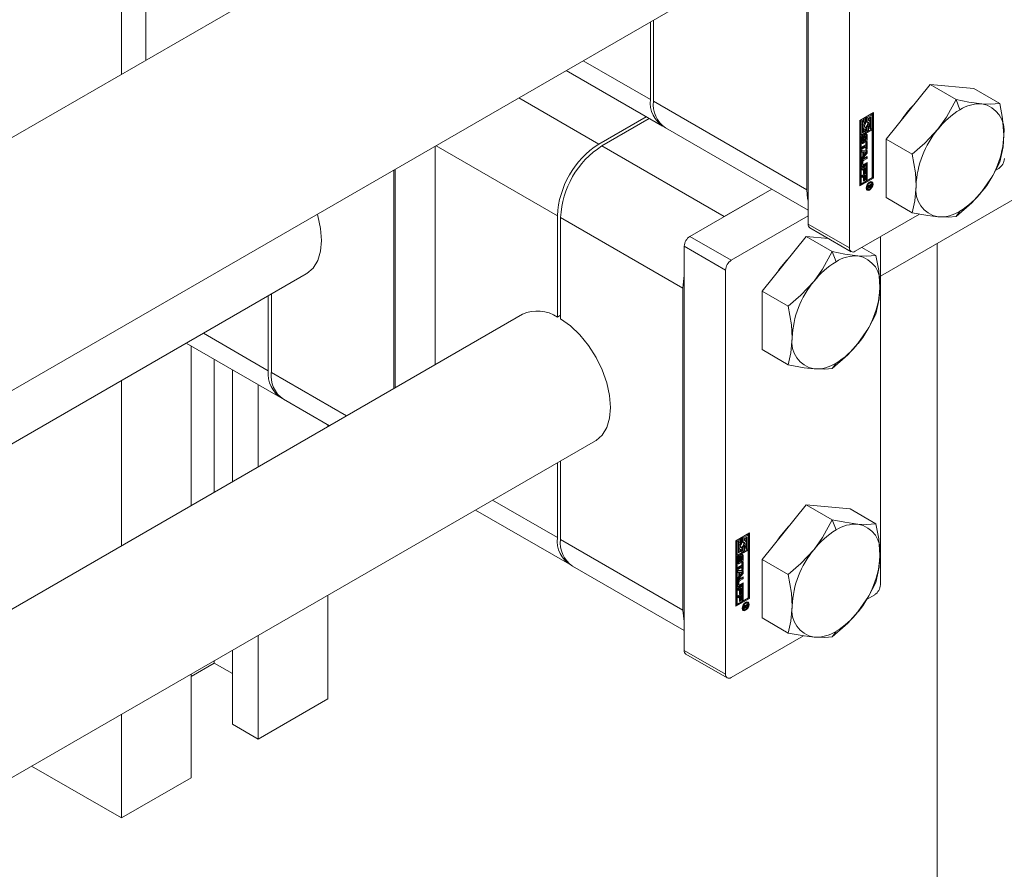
# Model space of a CAD drawing. Header units: millimetres. Extents: x 525 to 29324, y 175 to 20618.
# Tile 288 of 588: x 14912 to 15047, y 14343 to 14459. Entities that reach past the tile are written whole.
import ezdxf

# ---------------------------------------------------------------- set-up
doc = ezdxf.new("R2010")
doc.units = ezdxf.units.MM
doc.linetypes.add('SLD-Centrada-doble', pattern=[12.7, 6.35, -1.27, 1.27, -1.27, 1.27, -1.27])
doc.linetypes.add('SLD-Continua', pattern=[0])

msp = doc.modelspace()

# ---------------------------------------------------------------- linework, layer by layer
at = {"color": 7, "linetype": 'SLD-Continua', "lineweight": 18, "ltscale": 35}
for p, q in [((15029.96, 14424.11), (16051.6, 15013.89)), ((15020.06, 14497.23), (15020.06, 14431.25)), ((15025.72, 14493.96), (15025.72, 14427.99)), ((15019.88, 14492.31), (15019.88, 14435.97)), ((14991.17, 14489.38), (14382.8, 14138.17)), ((14926.02, 14472.64), (14926.02, 14451.76)), ((14929.37, 14464.95), (14929.37, 14453.7)), ((14384.82, 14104.7), (15006.17, 14463.39)), ((14998.46, 14448.34), (14998.46, 14458.94)), ((14998.88, 14459.19), (14998.88, 14448.09)), ((14986.93, 14452.29), (15000.12, 14444.67)), ((15036.75, 14450.37), (15030.74, 14442.89)), ((15036.75, 14450.37), (15040.31, 14448.31)), ((15042.76, 14449.83), (15036.75, 14450.37)), ((15042.76, 14449.83), (15046.32, 14447.78)), ((14991.39, 14442.21), (14997.88, 14445.96)), ((14998.31, 14445.72), (14991.81, 14441.97)), ((15027.13, 14445.46), (15028.99, 14446.53)), ((15027.13, 14436.48), (15027.13, 14445.46)), ((15027.34, 14445.54), (15027.17, 14445.44)), ((15027.17, 14445.44), (15027.17, 14443.56)), ((15027.17, 14445.44), (15027.31, 14445.36)), ((15027.48, 14445.46), (15027.31, 14445.36)), ((15027.31, 14445.36), (15027.31, 14443.48)), ((15027.34, 14445.54), (15027.48, 14445.46)), ((15027.48, 14443.78), (15027.48, 14445.46)), ((15027.83, 14445.83), (15027.66, 14445.72)), ((15027.66, 14445.72), (15027.66, 14445.25)), ((15027.66, 14445.72), (15027.8, 14445.64)), ((15027.66, 14445.25), (15027.8, 14445.16)), ((15027.97, 14445.74), (15027.8, 14445.64)), ((15027.8, 14445.64), (15027.8, 14445.16)), ((15027.83, 14445.83), (15027.97, 14445.74)), ((15027.97, 14445.14), (15027.97, 14445.74)), ((15028.67, 14446.31), (15028.01, 14445.93)), ((15028.01, 14445.93), (15028.01, 14445.32)), ((15028.01, 14445.93), (15028.15, 14445.85)), ((15028.01, 14445.32), (15028.15, 14445.24)), ((15028.81, 14446.23), (15028.15, 14445.85)), ((15028.15, 14445.85), (15028.15, 14445.24)), ((15028.32, 14445.74), (15028.64, 14445.93)), ((15028.32, 14445.47), (15028.32, 14445.74)), ((15028.4, 14445.44), (15028.32, 14445.48)), ((15028.5, 14445.84), (15028.5, 14445.33)), ((15028.64, 14445.93), (15028.64, 14444.25)), ((15028.67, 14446.31), (15028.81, 14446.23)), ((15028.81, 14444.35), (15028.81, 14446.23)), ((15028.85, 14437.63), (15028.85, 14446.45)), ((15028.99, 14446.53), (15028.99, 14437.55)), ((15000.54, 14444.43), (15020.06, 14433.16)), ((15028.67, 14444.23), (15027.17, 14443.36)), ((15028.81, 14444.15), (15027.31, 14443.28)), ((15027.31, 14443.48), (15027.97, 14443.87)), ((15027.66, 14444.05), (15027.48, 14443.95)), ((15027.8, 14443.97), (15027.48, 14443.78)), ((15027.58, 14444.35), (15027.72, 14444.27)), ((15027.66, 14444.31), (15027.66, 14444.05)), ((15027.66, 14444.05), (15027.8, 14443.97)), ((15027.83, 14444.55), (15027.79, 14444.55)), ((15027.8, 14444.24), (15027.8, 14443.97)), ((15027.83, 14444.55), (15027.97, 14444.47)), ((15027.97, 14443.87), (15027.97, 14444.47)), ((15028.01, 14444.66), (15028.01, 14444.05)), ((15028.01, 14444.66), (15028.15, 14444.57)), ((15028.01, 14444.05), (15028.15, 14443.97)), ((15028.15, 14444.57), (15028.15, 14443.97)), ((15028.15, 14443.97), (15028.32, 14444.07)), ((15028.32, 14444.07), (15028.32, 14444.55)), ((15028.5, 14444.88), (15028.5, 14444.33)), ((15028.5, 14444.33), (15028.64, 14444.25)), ((15028.64, 14444.25), (15028.81, 14444.35)), ((15028.67, 14444.23), (15028.81, 14444.15)), ((15028.81, 14437.65), (15028.81, 14444.15)), ((15027.17, 14443.56), (15027.31, 14443.48)), ((15027.17, 14443.36), (15027.17, 14436.86)), ((15027.31, 14443.28), (15027.17, 14443.36)), ((15027.31, 14443.28), (15027.31, 14436.78)), ((15027.38, 14442.46), (15027.38, 14442.97)), ((15027.43, 14443.12), (15027.43, 14442.69)), ((15027.44, 14442.64), (15027.58, 14442.56)), ((15027.45, 14442.62), (15027.6, 14442.54)), ((15027.47, 14443.22), (15027.6, 14443.15)), ((15027.48, 14443.24), (15027.62, 14443.16)), ((15027.48, 14443.24), (15027.62, 14443.16)), ((15027.57, 14443.04), (15027.57, 14442.61)), ((15027.62, 14443.37), (15027.62, 14443.16)), ((15027.62, 14443.16), (15027.62, 14443.16)), ((15027.67, 14442.66), (15027.68, 14443.14)), ((15027.71, 14443.28), (15027.7, 14442.8)), ((15027.75, 14443.37), (15027.88, 14443.3)), ((15027.77, 14443.4), (15027.9, 14443.32)), ((15027.92, 14443.32), (15027.78, 14443.41)), ((15027.85, 14443.2), (15027.84, 14442.72)), ((15027.9, 14442.49), (15027.9, 14442.71)), ((15027.95, 14442.83), (15027.95, 14443.26)), ((15027.96, 14442.47), (15028.14, 14442.58)), ((15028, 14443.49), (15028, 14442.98)), ((15028, 14442.49), (15028, 14441.63)), ((15028.14, 14443.4), (15028.14, 14442.9)), ((15028.14, 14442.58), (15028.14, 14441.55)), ((15030.74, 14442.89), (15034.3, 14440.84)), ((15030.74, 14442.89), (15030.74, 14434.88)), ((14968.97, 14441.92), (14968.97, 14411.99)), ((15027.41, 14441.78), (15027.96, 14442.1)), ((15027.82, 14441.9), (15027.41, 14441.67)), ((15027.96, 14441.82), (15027.41, 14441.5)), ((15027.41, 14441.5), (15027.41, 14441.78)), ((15027.41, 14441.39), (15028.14, 14441.36)), ((15027.41, 14441.1), (15027.41, 14441.39)), ((15027.41, 14441.16), (15027.53, 14441.09)), ((15027.55, 14441.17), (15027.55, 14440.8)), ((15027.84, 14441.15), (15027.55, 14441.17)), ((15027.55, 14441.17), (15027.69, 14441.09)), ((15027.82, 14441.9), (15027.96, 14441.82)), ((15027.84, 14441.15), (15027.98, 14441.07)), ((15027.96, 14442.1), (15027.96, 14442.47)), ((15027.96, 14441.45), (15027.96, 14441.82)), ((15028, 14441.63), (15027.96, 14441.61)), ((15028.14, 14441.55), (15027.96, 14441.45)), ((15028, 14441.63), (15028.14, 14441.55)), ((15028, 14441.37), (15028, 14441.05)), ((15028.14, 14441.36), (15028.14, 14440.96)), ((15027.38, 14439.25), (15027.38, 14439.83)), ((15027.53, 14441.09), (15027.41, 14441.1)), ((15028, 14441.05), (15027.41, 14440.34)), ((15028.14, 14440.96), (15027.41, 14440.09)), ((15027.41, 14440.39), (15027.53, 14440.53)), ((15027.41, 14440.09), (15027.41, 14440.39)), ((15027.42, 14439.92), (15027.42, 14439.53)), ((15028, 14440.33), (15027.49, 14440.04)), ((15027.53, 14440.53), (15027.53, 14441.09)), ((15027.55, 14440.8), (15027.69, 14440.72)), ((15027.56, 14439.84), (15027.56, 14439.45)), ((15027.61, 14440.22), (15028.14, 14440.53)), ((15028.14, 14440.25), (15027.63, 14439.96)), ((15027.98, 14441.07), (15027.69, 14441.09)), ((15027.69, 14441.09), (15027.69, 14440.72)), ((15027.69, 14440.72), (15027.98, 14441.07)), ((15028, 14441.05), (15028.14, 14440.96)), ((15028, 14440.45), (15028, 14440.33)), ((15028, 14440.33), (15028.14, 14440.25)), ((15028.14, 14440.53), (15028.14, 14440.25)), ((14963.32, 14438.65), (14963.32, 14408.73)), ((14963.49, 14438.76), (14963.49, 14408.83)), ((15027.41, 14438.9), (15028.14, 14439.32)), ((15027.41, 14438.63), (15027.41, 14438.9)), ((15027.51, 14438.85), (15027.41, 14438.79)), ((15027.65, 14438.77), (15027.41, 14438.63)), ((15027.44, 14439.48), (15027.58, 14439.4)), ((15028, 14439.5), (15027.47, 14439.2)), ((15027.51, 14438.85), (15027.65, 14438.77)), ((15028.14, 14439.42), (15027.61, 14439.12)), ((15027.63, 14439.41), (15028.14, 14439.7)), ((15027.65, 14438.15), (15027.65, 14438.77)), ((15027.82, 14439.03), (15027.69, 14438.96)), ((15027.69, 14438.96), (15027.69, 14438.34)), ((15027.69, 14438.96), (15027.83, 14438.88)), ((15027.82, 14439.03), (15027.96, 14438.95)), ((15027.96, 14438.95), (15027.83, 14438.88)), ((15027.83, 14438.88), (15027.83, 14438.26)), ((15027.96, 14438.3), (15027.96, 14438.95)), ((15028, 14438.48), (15027.96, 14438.46)), ((15028, 14439.61), (15028, 14439.5)), ((15028, 14439.5), (15028.14, 14439.42)), ((15028, 14439.24), (15028, 14438.48)), ((15028, 14438.48), (15028.14, 14438.4)), ((15028.14, 14439.7), (15028.14, 14439.42)), ((15028.14, 14439.32), (15028.14, 14438.4)), ((15045.74, 14438.65), (15046.15, 14438.89)), ((15027.13, 14436.64), (15028.85, 14437.63)), ((15028.99, 14437.55), (15027.13, 14436.48)), ((15027.31, 14436.78), (15028.81, 14437.65)), ((15027.41, 14437.9), (15028.14, 14438.32)), ((15027.41, 14437.62), (15027.41, 14437.9)), ((15027.51, 14437.85), (15027.41, 14437.79)), ((15027.65, 14437.77), (15027.41, 14437.62)), ((15027.51, 14437.85), (15027.65, 14437.77)), ((15027.69, 14438.34), (15027.65, 14438.32)), ((15027.83, 14438.26), (15027.65, 14438.15)), ((15027.65, 14437.15), (15027.65, 14437.77)), ((15027.69, 14437.33), (15027.65, 14437.31)), ((15027.83, 14437.25), (15027.65, 14437.15)), ((15027.69, 14438.34), (15027.83, 14438.26)), ((15027.82, 14438.02), (15027.69, 14437.95)), ((15027.69, 14437.95), (15027.69, 14437.33)), ((15027.69, 14437.95), (15027.83, 14437.87)), ((15027.69, 14437.33), (15027.83, 14437.25)), ((15027.82, 14438.02), (15027.96, 14437.94)), ((15027.96, 14437.94), (15027.83, 14437.87)), ((15027.83, 14437.87), (15027.83, 14437.25)), ((15028.14, 14438.4), (15027.96, 14438.3)), ((15027.96, 14437.29), (15027.96, 14437.94)), ((15028, 14437.48), (15027.96, 14437.46)), ((15028.14, 14437.4), (15027.96, 14437.29)), ((15028, 14438.24), (15028, 14437.48)), ((15028, 14437.48), (15028.14, 14437.4)), ((15028.14, 14438.32), (15028.14, 14437.4)), ((15028.99, 14437.55), (15028.85, 14437.63)), ((15015.07, 14436.04), (15003.87, 14429.58)), ((15015.07, 14436.04), (15008.57, 14432.29)), ((15027.17, 14436.86), (15027.31, 14436.78)), ((15028, 14436.18), (15028.07, 14436.1)), ((15028.07, 14436.1), (15028.22, 14436.02)), ((15028.21, 14436.49), (15028.72, 14436.78)), ((15028.45, 14436.51), (15028.21, 14436.37)), ((15028.21, 14436.22), (15028.45, 14436.51)), ((15028.21, 14436.37), (15028.21, 14436.49)), ((15028.41, 14436.35), (15028.21, 14436.09)), ((15028.21, 14436.09), (15028.21, 14436.22)), ((15028.34, 14436.38), (15028.41, 14436.35)), ((15028.35, 14436.57), (15028.45, 14436.51)), ((15028.37, 14436.58), (15028.47, 14436.52)), ((15028.4, 14436.46), (15028.5, 14436.4)), ((15028.4, 14436.46), (15028.49, 14436.4)), ((15028.41, 14436.38), (15028.56, 14436.29)), ((15028.45, 14436.51), (15028.47, 14436.5)), ((15028.64, 14436.62), (15028.47, 14436.52)), ((15028.47, 14436.52), (15028.47, 14436.5)), ((15028.59, 14436.99), (15028.49, 14437.01)), ((15028.54, 14436.68), (15028.64, 14436.62)), ((15028.58, 14436.7), (15028.58, 14436.67)), ((15028.73, 14436.91), (15028.59, 14436.99)), ((15028.63, 14436.55), (15028.64, 14436.56)), ((15028.64, 14436.58), (15028.64, 14436.62)), ((15028.64, 14436.56), (15028.64, 14436.58)), ((15028.72, 14436.78), (15028.72, 14436.59)), ((15030.74, 14434.88), (15034.3, 14432.82)), ((14985.73, 14418.53), (14985.73, 14432.41)), ((14986.15, 14432.17), (14986.15, 14418.28)), ((15009.52, 14426.31), (15020.06, 14432.39)), ((15026.5, 14427.54), (15035.32, 14432.63)), ((15020.29, 14430.75), (15025.95, 14427.48)), ((15019.78, 14429.55), (15013.77, 14422.07)), ((15019.78, 14429.55), (15023.34, 14427.49)), ((15022.84, 14429.27), (15019.78, 14429.55)), ((15029.96, 14429.54), (15029.96, 14381.85)), ((15003.09, 14428.23), (15003.09, 14372.87)), ((15027.42, 14428.07), (15029.35, 14426.95)), ((15037.74, 14297.61), (15037.74, 14428.6)), ((15037.74, 14297.61), (15037.74, 14428.6)), ((15037.74, 14297.61), (15037.74, 14428.6)), ((15037.74, 14297.61), (15037.74, 14428.6)), ((15037.74, 14297.61), (15037.74, 14428.6)), ((15008.75, 14424.96), (15008.75, 14369.6)), ((14431.8, 14124.51), (14951.34, 14424.44)), ((15002.91, 14422.49), (15002.91, 14378.4)), ((14946.13, 14411.18), (14946.13, 14421.43)), ((14946.56, 14421.68), (14946.56, 14410.93)), ((15013.77, 14422.07), (15017.33, 14420.01)), ((15013.77, 14422.07), (15013.77, 14414.06)), ((14980.94, 14418.9), (14461.4, 14118.98)), ((14985.73, 14418.53), (14986.15, 14418.77)), ((14934.91, 14414.95), (14947.79, 14407.52)), ((14935.56, 14414.58), (14935.56, 14392.71)), ((15013.77, 14414.06), (15017.33, 14412)), ((14938.74, 14412.74), (14938.74, 14394.54)), ((14941.22, 14411.31), (14941.22, 14395.97)), ((14926.02, 14409.82), (14926.02, 14387.2)), ((14944.75, 14409.27), (14944.75, 14398.01)), ((14948.21, 14407.27), (14954.5, 14403.64)), ((14954.3, 14403.76), (14954.3, 14403.52)), ((14471.4, 14101.66), (14990.94, 14401.58)), ((14985.73, 14388.32), (14985.73, 14398.57)), ((14986.15, 14398.82), (14986.15, 14388.07)), ((15019.78, 14392.8), (15013.77, 14385.33)), ((15019.78, 14392.8), (15023.34, 14390.75)), ((15025.79, 14392.27), (15019.78, 14392.8)), ((14974.5, 14392.09), (14987.39, 14384.66)), ((15025.79, 14392.27), (15029.35, 14390.21)), ((15010.16, 14387.89), (15012.02, 14388.96)), ((15011.7, 14388.74), (15011.04, 14388.36)), ((15011.84, 14388.66), (15011.18, 14388.28)), ((15011.7, 14388.74), (15011.84, 14388.66)), ((15011.84, 14386.78), (15011.84, 14388.66)), ((15011.88, 14380.06), (15011.88, 14388.88)), ((15012.02, 14388.96), (15012.02, 14379.98)), ((15010.16, 14378.91), (15010.16, 14387.89)), ((15010.37, 14387.97), (15010.19, 14387.87)), ((15010.19, 14387.87), (15010.19, 14385.99)), ((15010.19, 14387.87), (15010.34, 14387.79)), ((15010.51, 14387.89), (15010.34, 14387.79)), ((15010.34, 14387.79), (15010.34, 14385.91)), ((15010.37, 14387.97), (15010.51, 14387.89)), ((15010.51, 14386.22), (15010.51, 14387.89)), ((15010.86, 14388.26), (15010.69, 14388.16)), ((15010.69, 14388.16), (15010.69, 14387.68)), ((15010.69, 14388.16), (15010.83, 14388.08)), ((15010.69, 14387.68), (15010.83, 14387.6)), ((15011, 14388.18), (15010.83, 14388.08)), ((15010.83, 14388.08), (15010.83, 14387.6)), ((15010.86, 14388.26), (15011, 14388.18)), ((15011, 14387.57), (15011, 14388.18)), ((15011.04, 14388.36), (15011.04, 14387.75)), ((15011.04, 14388.36), (15011.18, 14388.28)), ((15011.04, 14387.75), (15011.18, 14387.67)), ((15011.18, 14388.28), (15011.18, 14387.67)), ((15011.35, 14388.18), (15011.67, 14388.36)), ((15011.35, 14387.9), (15011.35, 14388.18)), ((15011.43, 14387.87), (15011.35, 14387.92)), ((15011.53, 14388.28), (15011.53, 14387.76)), ((15011.53, 14387.32), (15011.53, 14386.76)), ((15011.67, 14388.36), (15011.67, 14386.68)), ((15011.7, 14386.66), (15010.19, 14385.79)), ((15010.19, 14385.99), (15010.34, 14385.91)), ((15011.84, 14386.58), (15010.34, 14385.71)), ((15010.34, 14385.91), (15011, 14386.3)), ((15010.69, 14386.48), (15010.51, 14386.38)), ((15010.83, 14386.4), (15010.51, 14386.22)), ((15010.61, 14386.78), (15010.75, 14386.7)), ((15010.69, 14386.74), (15010.69, 14386.48)), ((15010.69, 14386.48), (15010.83, 14386.4)), ((15010.86, 14386.99), (15010.82, 14386.98)), ((15010.83, 14386.68), (15010.83, 14386.4)), ((15010.86, 14386.99), (15011, 14386.9)), ((15011, 14386.3), (15011, 14386.9)), ((15011.03, 14385.92), (15011.03, 14385.41)), ((15011.04, 14387.09), (15011.04, 14386.48)), ((15011.04, 14387.09), (15011.18, 14387.01)), ((15011.04, 14386.48), (15011.18, 14386.4)), ((15011.18, 14387.01), (15011.18, 14386.4)), ((15011.18, 14386.4), (15011.35, 14386.5)), ((15011.35, 14386.5), (15011.35, 14386.98)), ((15011.53, 14386.76), (15011.67, 14386.68)), ((15011.67, 14386.68), (15011.84, 14386.78)), ((15011.7, 14386.66), (15011.84, 14386.58)), ((15011.84, 14380.08), (15011.84, 14386.58)), ((15010.19, 14385.79), (15010.19, 14379.3)), ((15010.34, 14385.71), (15010.19, 14385.79)), ((15010.34, 14385.71), (15010.34, 14379.21)), ((15010.41, 14384.89), (15010.41, 14385.4)), ((15010.43, 14384.21), (15010.99, 14384.53)), ((15010.46, 14385.55), (15010.46, 14385.12)), ((15010.47, 14385.07), (15010.61, 14384.99)), ((15010.48, 14385.05), (15010.62, 14384.97)), ((15010.5, 14385.66), (15010.63, 14385.58)), ((15010.51, 14385.67), (15010.65, 14385.59)), ((15010.51, 14385.67), (15010.65, 14385.59)), ((15010.6, 14385.47), (15010.6, 14385.04)), ((15010.65, 14385.8), (15010.65, 14385.59)), ((15010.65, 14385.59), (15010.65, 14385.59)), ((15010.7, 14385.09), (15010.71, 14385.57)), ((15010.74, 14385.72), (15010.73, 14385.23)), ((15010.78, 14385.81), (15010.91, 14385.73)), ((15010.8, 14385.83), (15010.93, 14385.75)), ((15010.95, 14385.76), (15010.81, 14385.84)), ((15010.88, 14385.63), (15010.87, 14385.15)), ((15010.93, 14384.93), (15010.93, 14385.14)), ((15010.97, 14385.26), (15010.97, 14385.69)), ((15010.99, 14384.9), (15011.17, 14385.01)), ((15010.99, 14384.53), (15010.99, 14384.9)), ((15011.02, 14384.93), (15011.02, 14384.06)), ((15011.17, 14385.84), (15011.17, 14385.33)), ((15011.17, 14385.01), (15011.17, 14383.98)), ((15013.77, 14385.33), (15017.33, 14383.27)), ((15013.77, 14385.33), (15013.77, 14377.31)), ((14987.81, 14384.41), (15003.09, 14375.59)), ((15010.85, 14384.34), (15010.43, 14384.1)), ((15010.99, 14384.25), (15010.43, 14383.94)), ((15010.43, 14383.94), (15010.43, 14384.21)), ((15010.43, 14383.82), (15011.17, 14383.8)), ((15010.43, 14383.53), (15010.43, 14383.82)), ((15010.43, 14383.59), (15010.56, 14383.52)), ((15010.56, 14383.52), (15010.43, 14383.53)), ((15011.02, 14383.48), (15010.43, 14382.77)), ((15011.17, 14383.4), (15010.43, 14382.52)), ((15010.56, 14382.97), (15010.56, 14383.52)), ((15010.58, 14383.6), (15010.58, 14383.24)), ((15010.87, 14383.59), (15010.58, 14383.6)), ((15010.58, 14383.6), (15010.72, 14383.52)), ((15010.58, 14383.24), (15010.72, 14383.15)), ((15010.72, 14383.52), (15010.72, 14383.15)), ((15011.01, 14383.5), (15010.72, 14383.52)), ((15010.72, 14383.15), (15011.01, 14383.5)), ((15010.85, 14384.34), (15010.99, 14384.25)), ((15010.87, 14383.59), (15011.01, 14383.5)), ((15010.99, 14383.88), (15010.99, 14384.25)), ((15011.02, 14384.06), (15010.99, 14384.04)), ((15011.17, 14383.98), (15010.99, 14383.88)), ((15011.02, 14384.06), (15011.17, 14383.98)), ((15011.02, 14383.8), (15011.02, 14383.48)), ((15011.02, 14383.48), (15011.17, 14383.4)), ((15011.17, 14383.8), (15011.17, 14383.4)), ((15010.41, 14381.68), (15010.41, 14382.26)), ((15010.43, 14382.82), (15010.56, 14382.97)), ((15010.43, 14382.52), (15010.43, 14382.82)), ((15010.45, 14382.35), (15010.45, 14381.96)), ((15010.47, 14381.92), (15010.61, 14381.83)), ((15011.02, 14381.93), (15010.5, 14381.63)), ((15011.02, 14382.77), (15010.52, 14382.48)), ((15010.59, 14382.27), (15010.59, 14381.88)), ((15010.64, 14382.66), (15011.17, 14382.96)), ((15011.17, 14381.85), (15010.64, 14381.55)), ((15011.17, 14382.68), (15010.66, 14382.39)), ((15010.66, 14381.84), (15011.17, 14382.13)), ((15011.02, 14382.88), (15011.02, 14382.77)), ((15011.02, 14382.77), (15011.17, 14382.68)), ((15011.02, 14382.05), (15011.02, 14381.93)), ((15011.02, 14381.93), (15011.17, 14381.85)), ((15011.17, 14382.96), (15011.17, 14382.68)), ((15011.17, 14382.13), (15011.17, 14381.85)), ((15010.43, 14381.33), (15011.17, 14381.76)), ((15010.43, 14381.06), (15010.43, 14381.33)), ((15010.54, 14381.29), (15010.43, 14381.22)), ((15010.68, 14381.2), (15010.43, 14381.06)), ((15010.43, 14380.33), (15011.17, 14380.75)), ((15010.54, 14381.29), (15010.68, 14381.2)), ((15010.68, 14380.59), (15010.68, 14381.2)), ((15010.72, 14380.77), (15010.68, 14380.75)), ((15010.86, 14380.69), (15010.68, 14380.59)), ((15010.85, 14381.46), (15010.72, 14381.39)), ((15010.72, 14381.39), (15010.72, 14380.77)), ((15010.72, 14381.39), (15010.86, 14381.31)), ((15010.72, 14380.77), (15010.86, 14380.69)), ((15010.85, 14381.46), (15010.99, 14381.38)), ((15010.99, 14381.38), (15010.86, 14381.31)), ((15010.86, 14381.31), (15010.86, 14380.69)), ((15010.99, 14380.73), (15010.99, 14381.38)), ((15011.02, 14380.91), (15010.99, 14380.89)), ((15011.17, 14380.83), (15010.99, 14380.73)), ((15011.02, 14381.67), (15011.02, 14380.91)), ((15011.02, 14380.91), (15011.17, 14380.83)), ((15011.02, 14380.67), (15011.02, 14379.91)), ((15011.17, 14381.76), (15011.17, 14380.83)), ((15011.17, 14380.75), (15011.17, 14379.83)), ((15028.06, 14379.86), (15029.18, 14380.5)), ((14954.3, 14380.43), (14954.3, 14366.25)), ((15010.16, 14379.07), (15011.88, 14380.06)), ((15012.02, 14379.98), (15010.16, 14378.91)), ((15010.19, 14379.3), (15010.34, 14379.21)), ((15010.34, 14379.21), (15011.84, 14380.08)), ((15010.43, 14380.06), (15010.43, 14380.33)), ((15010.54, 14380.28), (15010.43, 14380.22)), ((15010.68, 14380.2), (15010.43, 14380.06)), ((15010.54, 14380.28), (15010.68, 14380.2)), ((15010.68, 14379.58), (15010.68, 14380.2)), ((15010.72, 14379.77), (15010.68, 14379.74)), ((15010.86, 14379.68), (15010.68, 14379.58)), ((15010.85, 14380.46), (15010.72, 14380.38)), ((15010.72, 14380.38), (15010.72, 14379.77)), ((15010.72, 14380.38), (15010.86, 14380.3)), ((15010.72, 14379.77), (15010.86, 14379.68)), ((15010.85, 14380.46), (15010.99, 14380.37)), ((15010.99, 14380.37), (15010.86, 14380.3)), ((15010.86, 14380.3), (15010.86, 14379.68)), ((15010.99, 14379.72), (15010.99, 14380.37)), ((15011.02, 14379.91), (15010.99, 14379.89)), ((15011.17, 14379.83), (15010.99, 14379.72)), ((15011.02, 14379.91), (15011.17, 14379.83)), ((15011.24, 14378.92), (15011.75, 14379.21)), ((15011.62, 14379.42), (15011.52, 14379.45)), ((15011.61, 14379.13), (15011.61, 14379.1)), ((15011.76, 14379.34), (15011.62, 14379.42)), ((15011.75, 14379.21), (15011.75, 14379.02)), ((15012.02, 14379.98), (15011.88, 14380.06)), ((15011.03, 14378.61), (15011.1, 14378.54)), ((15011.1, 14378.54), (15011.25, 14378.45)), ((15011.48, 14378.94), (15011.24, 14378.81)), ((15011.24, 14378.65), (15011.48, 14378.94)), ((15011.24, 14378.81), (15011.24, 14378.92)), ((15011.44, 14378.78), (15011.24, 14378.52)), ((15011.24, 14378.52), (15011.24, 14378.65)), ((15011.37, 14378.81), (15011.44, 14378.78)), ((15011.38, 14379), (15011.48, 14378.94)), ((15011.4, 14379.01), (15011.5, 14378.96)), ((15011.43, 14378.89), (15011.53, 14378.83)), ((15011.43, 14378.89), (15011.52, 14378.84)), ((15011.44, 14378.81), (15011.59, 14378.73)), ((15011.48, 14378.94), (15011.5, 14378.93)), ((15011.67, 14379.05), (15011.5, 14378.96)), ((15011.5, 14378.96), (15011.5, 14378.93)), ((15011.57, 14379.11), (15011.67, 14379.05)), ((15011.66, 14378.98), (15011.67, 14378.99)), ((15011.67, 14379.01), (15011.67, 14379.05)), ((15011.67, 14378.99), (15011.67, 14379.01)), ((15013.77, 14377.31), (15017.33, 14375.25)), ((14944.75, 14374.92), (14944.75, 14360.73)), ((15009.52, 14369.15), (15019.42, 14374.86)), ((14941.22, 14372.88), (14941.22, 14362.78)), ((14938.74, 14371.14), (14935.56, 14369.31)), ((14938.74, 14371.45), (14938.74, 14371.14)), ((14941.22, 14369.71), (14938.74, 14371.14)), ((15003.32, 14372.36), (15008.97, 14369.1)), ((14935.56, 14369.61), (14935.56, 14355.43)), ((14954.3, 14366.25), (14944.75, 14360.73)), ((14926.02, 14364.1), (14926.02, 14349.92)), ((14944.75, 14360.73), (14941.22, 14362.78)), ((14926.02, 14349.92), (14913.73, 14357.01)), ((14935.56, 14355.43), (14926.02, 14349.92))]:
    msp.add_line(p, q, dxfattribs=at)
at = {"color": 8, "linetype": 'SLD-Centrada-doble', "lineweight": 18, "ltscale": 35}
for p, q in [((14989.27, 14453.64), (14998.46, 14448.34)), ((14980.43, 14448.54), (14991.39, 14442.21)), ((15019.88, 14435.97), (14998.88, 14448.09)), ((15040.31, 14448.31), (15040.85, 14446.93)), ((15027.43, 14443.16), (15027.58, 14443.08)), ((15027.43, 14443.12), (15027.57, 14443.04)), ((15027.43, 14442.69), (15027.57, 14442.61)), ((15027.45, 14443.2), (15027.59, 14443.12)), ((15027.7, 14442.8), (15027.84, 14442.72)), ((15027.71, 14443.28), (15027.85, 14443.2)), ((15027.72, 14443.31), (15027.85, 14443.23)), ((15027.73, 14443.34), (15027.86, 14443.27)), ((15027.77, 14443.4), (15027.9, 14443.32)), ((15027.91, 14442.5), (15027.9, 14442.51)), ((15028, 14443.49), (15028.14, 14443.4)), ((15028, 14442.98), (15028.14, 14442.9)), ((14969.12, 14442), (14985.73, 14432.41)), ((15008.57, 14432.29), (14991.81, 14441.97)), ((15027.61, 14442.33), (15027.47, 14442.41)), ((15027.42, 14439.92), (15027.56, 14439.84)), ((15027.49, 14440.04), (15027.63, 14439.96)), ((15027.42, 14439.53), (15027.56, 14439.45)), ((15027.47, 14439.2), (15027.61, 14439.12)), ((15028.47, 14435.92), (15028.34, 14436)), ((15028.47, 14436.88), (15028.38, 14436.94)), ((15028.55, 14436.29), (15028.41, 14436.37)), ((15028.42, 14436.3), (15028.48, 14436.27)), ((15028.57, 14436.3), (15028.43, 14436.38)), ((15028.58, 14436.67), (15028.72, 14436.59)), ((15028.6, 14436.44), (15028.67, 14436.4)), ((15028.63, 14436.55), (15028.71, 14436.5)), ((15002.91, 14422.49), (14986.15, 14432.17)), ((15040.85, 14433.05), (15040.31, 14432.29)), ((15025.72, 14427.99), (15020.06, 14431.25)), ((15009.52, 14426.31), (15003.87, 14429.58)), ((15008.75, 14424.96), (15003.09, 14428.23)), ((15023.34, 14427.49), (15023.88, 14426.11)), ((14937.25, 14416.31), (14946.13, 14411.18)), ((15023.88, 14412.23), (15023.34, 14411.46)), ((14956.85, 14404.99), (14946.56, 14410.93)), ((14976.85, 14393.45), (14985.73, 14388.32)), ((15023.34, 14390.75), (15023.88, 14389.36)), ((15002.91, 14378.4), (14986.15, 14388.07)), ((15011.03, 14385.92), (15011.17, 14385.84)), ((15010.46, 14385.59), (15010.61, 14385.51)), ((15010.46, 14385.55), (15010.6, 14385.47)), ((15010.46, 14385.12), (15010.6, 14385.04)), ((15010.48, 14385.63), (15010.62, 14385.55)), ((15010.64, 14384.76), (15010.5, 14384.84)), ((15010.73, 14385.23), (15010.87, 14385.15)), ((15010.74, 14385.72), (15010.88, 14385.63)), ((15010.75, 14385.74), (15010.88, 14385.66)), ((15010.76, 14385.77), (15010.89, 14385.7)), ((15010.8, 14385.83), (15010.93, 14385.75)), ((15010.94, 14384.93), (15010.93, 14384.94)), ((15011.03, 14385.41), (15011.17, 14385.33)), ((15010.45, 14382.35), (15010.59, 14382.27)), ((15010.45, 14381.96), (15010.59, 14381.88)), ((15010.52, 14382.48), (15010.66, 14382.39)), ((15010.5, 14381.63), (15010.64, 14381.55)), ((15011.5, 14379.32), (15011.41, 14379.37)), ((15011.5, 14378.36), (15011.37, 14378.43)), ((15011.58, 14378.72), (15011.44, 14378.81)), ((15011.45, 14378.74), (15011.51, 14378.7)), ((15011.6, 14378.73), (15011.46, 14378.81)), ((15011.61, 14379.1), (15011.75, 14379.02)), ((15011.63, 14378.87), (15011.69, 14378.83)), ((15011.66, 14378.98), (15011.74, 14378.94)), ((15023.88, 14375.48), (15023.34, 14374.72)), ((15008.75, 14369.6), (15003.09, 14372.87))]:
    msp.add_line(p, q, dxfattribs=at)
at = {"color": 7, "linetype": 'SLD-Continua', "lineweight": 18, "ltscale": 35, "flags": 128}
for points in [[(15040.31, 14448.31), (15039.01, 14445.91), (15037.84, 14444.27)], [(15043.85, 14447.74), (15042.06, 14447.98), (15040.31, 14448.31)], [(15046.32, 14447.78), (15045.02, 14447.68), (15043.85, 14447.74)], [(15046.86, 14443.46), (15046.69, 14445.72), (15046.32, 14447.78)], [(15028.15, 14445.24), (15028.23, 14445.24), (15028.3, 14445.2), (15028.35, 14445.13), (15028.36, 14445.03), (15028.35, 14444.91), (15028.3, 14444.79), (15028.23, 14444.67), (15028.15, 14444.57)], [(15028.32, 14444.55), (15028.41, 14444.69), (15028.48, 14444.84), (15028.52, 14444.99), (15028.54, 14445.13), (15028.52, 14445.26), (15028.48, 14445.36), (15028.41, 14445.43), (15028.32, 14445.47)], [(15027.8, 14445.16), (15027.71, 14445.02), (15027.64, 14444.87), (15027.6, 14444.72), (15027.58, 14444.58), (15027.6, 14444.45), (15027.64, 14444.35), (15027.71, 14444.28), (15027.8, 14444.24)], [(15027.97, 14444.47), (15027.89, 14444.47), (15027.82, 14444.51), (15027.77, 14444.58), (15027.76, 14444.68), (15027.77, 14444.8), (15027.82, 14444.92), (15027.89, 14445.04), (15027.97, 14445.14)], [(15037.84, 14444.27), (15036.05, 14442.34), (15034.3, 14440.84)], [(15027.44, 14443.17), (15027.44, 14443.17), (15027.43, 14443.16)], [(15028, 14443.49), (15027.99, 14443.54), (15027.98, 14443.57)], [(15046.32, 14439.76), (15046.76, 14441.82), (15046.86, 14443.46)], [(15027.39, 14442.38), (15027.43, 14442.39), (15027.47, 14442.41)], [(15034.3, 14440.84), (15034.74, 14438.27), (15034.84, 14436.52)], [(15027.39, 14439.17), (15027.42, 14439.18), (15027.47, 14439.2)], [(15043.85, 14435.71), (15045.31, 14437.83), (15046.32, 14439.76)], [(15020.06, 14434.45), (15019.99, 14434.76), (15019.88, 14435.97)], [(15028.47, 14435.92), (15028.29, 14435.86), (15028.14, 14435.89), (15028.04, 14436.01), (15028, 14436.19), (15028.04, 14436.42), (15028.14, 14436.66), (15028.29, 14436.86), (15028.47, 14437.01)], [(15028.32, 14436), (15028.15, 14435.94), (15028.08, 14435.95)], [(15028.47, 14436.88), (15028.33, 14436.77), (15028.22, 14436.61), (15028.14, 14436.43), (15028.11, 14436.26), (15028.14, 14436.11), (15028.22, 14436.02), (15028.33, 14436), (15028.47, 14436.05)], [(15028.47, 14437.01), (15028.65, 14437.07), (15028.8, 14437.04), (15028.9, 14436.92), (15028.94, 14436.74), (15028.9, 14436.51), (15028.8, 14436.27), (15028.65, 14436.07), (15028.47, 14435.92)], [(15028.47, 14436.05), (15028.61, 14436.16), (15028.73, 14436.32), (15028.81, 14436.5), (15028.83, 14436.67), (15028.81, 14436.82), (15028.73, 14436.91), (15028.61, 14436.93), (15028.47, 14436.88)], [(15028.58, 14436.65), (15028.58, 14436.66), (15028.58, 14436.67)], [(15028.72, 14437.07), (15028.76, 14437), (15028.8, 14436.83)], [(15034.84, 14436.52), (15034.67, 14434.45), (15034.3, 14432.82)], [(15040.31, 14432.29), (15042.48, 14434.19), (15043.85, 14435.71)], [(14952.83, 14432.6), (14952.9, 14432.39), (14953.29, 14430.66), (14953.42, 14429.02), (14953.29, 14427.53), (14952.9, 14426.25), (14952.27, 14425.22), (14951.42, 14424.49), (14951.34, 14424.44)], [(15034.3, 14432.82), (15036.47, 14432.42), (15037.84, 14432.24)], [(15037.84, 14432.24), (15039.3, 14432.19), (15040.31, 14432.29)], [(15023.34, 14427.49), (15022.04, 14425.08), (15020.87, 14423.44)], [(15026.88, 14426.91), (15025.09, 14427.15), (15023.34, 14427.49)], [(15029.35, 14426.95), (15028.05, 14426.86), (15026.88, 14426.91)], [(15029.89, 14422.64), (15029.72, 14424.9), (15029.35, 14426.95)], [(15002.91, 14422.49), (15003.02, 14423.83), (15003.09, 14424.22)], [(15020.87, 14423.44), (15019.08, 14421.52), (15017.33, 14420.01)], [(15029.35, 14418.94), (15029.79, 14421), (15029.89, 14422.64)], [(15017.33, 14420.01), (15017.77, 14417.45), (15017.87, 14415.7)], [(14986.15, 14418.28), (14987.5, 14417.31), (14988.8, 14416.07), (14989.98, 14414.62), (14991.02, 14413), (14991.87, 14411.28), (14992.5, 14409.53), (14992.88, 14407.8), (14993.01, 14406.16), (14992.88, 14404.67), (14992.5, 14403.39), (14991.87, 14402.36), (14991.02, 14401.63), (14990.94, 14401.58)], [(15026.88, 14414.89), (15028.34, 14417.01), (15029.35, 14418.94)], [(15017.87, 14415.7), (15017.7, 14413.62), (15017.33, 14412)], [(15023.34, 14411.46), (15025.51, 14413.37), (15026.88, 14414.89)], [(15017.33, 14412), (15019.5, 14411.59), (15020.87, 14411.42)], [(15020.87, 14411.42), (15022.33, 14411.37), (15023.34, 14411.46)], [(15023.34, 14390.75), (15022.04, 14388.34), (15020.87, 14386.7)], [(15026.88, 14390.17), (15025.09, 14390.41), (15023.34, 14390.75)], [(15029.35, 14390.21), (15028.05, 14390.11), (15026.88, 14390.17)], [(15029.89, 14385.89), (15029.72, 14388.15), (15029.35, 14390.21)], [(15010.83, 14387.6), (15010.74, 14387.46), (15010.67, 14387.31), (15010.63, 14387.15), (15010.61, 14387.01), (15010.63, 14386.89), (15010.67, 14386.78), (15010.74, 14386.71), (15010.83, 14386.68)], [(15011, 14386.9), (15010.92, 14386.9), (15010.85, 14386.94), (15010.8, 14387.01), (15010.79, 14387.11), (15010.8, 14387.23), (15010.85, 14387.35), (15010.92, 14387.47), (15011, 14387.57)], [(15011.18, 14387.67), (15011.26, 14387.67), (15011.33, 14387.63), (15011.37, 14387.56), (15011.39, 14387.46), (15011.37, 14387.34), (15011.33, 14387.22), (15011.26, 14387.1), (15011.18, 14387.01)], [(15011.35, 14386.98), (15011.44, 14387.12), (15011.51, 14387.27), (15011.55, 14387.42), (15011.57, 14387.56), (15011.55, 14387.69), (15011.51, 14387.79), (15011.44, 14387.86), (15011.35, 14387.9)], [(15011.03, 14385.92), (15011.02, 14385.97), (15011.01, 14386)], [(15020.87, 14386.7), (15019.08, 14384.77), (15017.33, 14383.27)], [(15029.35, 14382.19), (15029.79, 14384.26), (15029.89, 14385.89)], [(15010.42, 14384.81), (15010.45, 14384.82), (15010.5, 14384.84)], [(15010.47, 14385.6), (15010.46, 14385.6), (15010.46, 14385.59)], [(15017.33, 14383.27), (15017.77, 14380.71), (15017.87, 14378.95)], [(15026.88, 14378.15), (15028.34, 14380.26), (15029.35, 14382.19)], [(15010.42, 14381.6), (15010.45, 14381.61), (15010.5, 14381.63)], [(15011.5, 14378.36), (15011.32, 14378.29), (15011.17, 14378.32), (15011.07, 14378.44), (15011.03, 14378.63), (15011.07, 14378.85), (15011.17, 14379.09), (15011.32, 14379.29), (15011.5, 14379.44)], [(15011.5, 14379.32), (15011.36, 14379.2), (15011.25, 14379.05), (15011.17, 14378.86), (15011.14, 14378.69), (15011.17, 14378.54), (15011.25, 14378.45), (15011.36, 14378.43), (15011.5, 14378.48)], [(15011.5, 14379.44), (15011.68, 14379.5), (15011.83, 14379.47), (15011.93, 14379.35), (15011.97, 14379.17), (15011.93, 14378.94), (15011.83, 14378.71), (15011.68, 14378.5), (15011.5, 14378.36)], [(15011.5, 14378.48), (15011.64, 14378.59), (15011.76, 14378.75), (15011.84, 14378.93), (15011.86, 14379.11), (15011.84, 14379.25), (15011.76, 14379.34), (15011.64, 14379.36), (15011.5, 14379.32)], [(15011.75, 14379.5), (15011.79, 14379.44), (15011.83, 14379.27)], [(15003.09, 14376.88), (15003.02, 14377.19), (15002.91, 14378.4)], [(15011.34, 14378.43), (15011.18, 14378.38), (15011.11, 14378.38)], [(15011.61, 14379.09), (15011.61, 14379.09), (15011.61, 14379.1)], [(15017.87, 14378.95), (15017.7, 14376.88), (15017.33, 14375.25)], [(15023.34, 14374.72), (15025.51, 14376.62), (15026.88, 14378.15)], [(15017.33, 14375.25), (15019.5, 14374.85), (15020.87, 14374.68)], [(15020.87, 14374.68), (15022.33, 14374.63), (15023.34, 14374.72)]]:
    msp.add_lwpolyline(points, dxfattribs=at)
at = {"color": 7, "linetype": 'SLD-Continua', "lineweight": 18, "ltscale": 1225}
for centre, radius, start, end in [((15002.29, 14447.89), 3.86, 173.3016, 239.5173), ((15002.69, 14447.61), 3.84, 172.7442, 235.9436), ((15043.34, 14438.64), 12.56, 134.5432, 147.2693), ((15046.57, 14437.46), 11.06, 121.1059, 142.0213), ((15043.64, 14442.52), 5.22, 87.6422, 122.3493), ((15043.17, 14444.06), 3.74, 350.7481, 79.4532), ((15028.56, 14444.56), 1.14, 143.1407, 162.3647), ((15027.68, 14445.08), 0.539, 307.7987, 17.5208), ((15027.71, 14444.57), 0.252, 205.0525, 239.1623), ((15047.87, 14435.92), 13.05, 140.2279, 177.3607), ((15027.88, 14442.94), 0.5, 122.6055, 177.3945), ((15027.64, 14443.12), 0.214, 168.96, 179.6994), ((15027.56, 14442.69), 0.125, 178.9775, 200.6736), ((15027.47, 14442.65), 0.0356, 198.3817, 238.9058), ((15027.23, 14442.79), 0.452, 301.6987, 325.4616), ((15027.79, 14443.04), 0.214, 168.96, 179.6994), ((15027.7, 14442.6), 0.125, 178.9775, 200.6736), ((15027.77, 14443.04), 0.198, 156.2408, 168.9171), ((15027.61, 14442.57), 0.0348, 198.094, 248.3533), ((15027.7, 14443.07), 0.117, 141.5229, 156.3081), ((15027.65, 14443.11), 0.0582, 122.5602, 140.4461), ((15027.61, 14442.56), 0.0245, 256.5501, 303.9277), ((15027.76, 14443.11), 0.296, 117.7442, 120.0101), ((15027.34, 14442.75), 0.501, 302.669, 356.5349), ((15027.58, 14442.6), 0.0653, 302.0994, 332.753), ((15027.48, 14442.66), 0.187, 330.7073, 343.3053), ((15027.43, 14442.68), 0.244, 343.3299, 356.1073), ((15027.26, 14442.82), 0.436, 337.9324, 357.7043), ((15028.18, 14443.12), 0.499, 122.5936, 177.5451), ((15027.93, 14443.28), 0.223, 176.7321, 178.8063), ((15027.77, 14443.39), 0.0165, 60.8285, 90.7076), ((15028.08, 14443.19), 0.227, 161.8668, 171.3235), ((15028.09, 14443.2), 0.238, 172.0888, 178.7075), ((15028.01, 14443.22), 0.156, 147.8178, 161.8496), ((15027.93, 14443.27), 0.0635, 121.8297, 149.7918), ((15027.91, 14443.31), 0.0206, 52.389, 127.2173), ((15027.92, 14443.29), 0.041, 118.332, 120.0043), ((15027.87, 14442.76), 0.06, 301.3502, 324.6924), ((15027.76, 14442.76), 0.295, 297.4329, 300.0139), ((15028, 14443.43), 0.142, 350.786, 129.2033), ((15027.64, 14442.92), 0.5, 302.6055, 357.3945), ((15027.81, 14442.8), 0.125, 323.394, 341.5511), ((15027.89, 14443.28), 0.0505, 12.2492, 47.6338), ((15027.76, 14442.82), 0.187, 339.7228, 351.086), ((15027.81, 14443.26), 0.135, 359.4509, 14.9773), ((15027.53, 14443), 0.465, 330.3817, 358.1009), ((15027.74, 14442.83), 0.21, 350.3584, 359.7695), ((15033.83, 14444.06), 13.05, 320.2279, 357.3607), ((14998.01, 14431.85), 12.29, 122.6055, 177.3945), ((14998.44, 14431.61), 12.29, 122.6055, 177.3945), ((15027.52, 14442.44), 0.142, 170.786, 309.2033), ((15027.87, 14439.81), 0.492, 122.6055, 177.3945), ((15027.58, 14439.91), 0.158, 122.6055, 177.3945), ((15027.72, 14439.83), 0.158, 122.6055, 177.3945), ((15045.24, 14440.31), 1.69, 302.6055, 357.3945), ((15027.52, 14439.22), 0.14, 170.786, 309.2033), ((15027.47, 14439.52), 0.0516, 174.3796, 234.302), ((15027.61, 14439.44), 0.0448, 170.786, 309.2033), ((15028.33, 14436.52), 0.171, 289.098, 300.3725), ((15028.33, 14436.54), 0.182, 296.1287, 300.0349), ((15028.31, 14436.55), 0.206, 299.9984, 300.6484), ((15028.49, 14436.35), 0.0808, 184.8258, 263.5093), ((15028.3, 14436.59), 0.242, 300.578, 314.5941), ((15028.61, 14436.49), 0.142, 175.5376, 214.4658), ((15028.48, 14436.41), 0.134, 268.3293, 302.26), ((15028.52, 14436.44), 0.0471, 234.3784, 304.7925), ((15028.48, 14436.53), 0.145, 296.2892, 300.0319), ((15028.45, 14436.47), 0.206, 299.9984, 300.6484), ((15028.47, 14436.56), 0.18, 300.2667, 310.4357), ((15028.48, 14436.46), 0.182, 296.1287, 300.0349), ((15028.41, 14436.55), 0.291, 301.8324, 329.8201), ((15028.5, 14436.53), 0.134, 310.7156, 341.3098), ((15028.38, 14436.57), 0.258, 342.0201, 355.6741), ((15028.37, 14436.58), 0.347, 328.0816, 346.7199), ((15028.31, 14436.6), 0.408, 347.1233, 359.0858), ((15038.53, 14435.92), 3.74, 170.7481, 259.4532), ((15035.13, 14442.52), 11.06, 301.1059, 322.0213), ((15038.06, 14437.45), 5.22, 267.6422, 302.3493), ((15020.58, 14431.19), 0.527, 172.7442, 235.9437), ((15004.78, 14428.15), 1.69, 122.6055, 177.3945), ((15026.19, 14427.91), 0.48, 170.786, 309.2033), ((15010.44, 14424.89), 1.69, 122.6055, 177.3945), ((15026.37, 14417.81), 12.56, 134.5432, 147.2693), ((15026.67, 14421.7), 5.22, 87.6422, 122.3493), ((15026.2, 14423.24), 3.74, 350.7481, 79.4532), ((15029.59, 14416.63), 11.06, 121.1059, 142.0213), ((15030.9, 14415.1), 13.05, 140.2279, 177.3607), ((15016.86, 14423.24), 13.05, 320.2279, 357.3607), ((14983, 14414.46), 4.9, 56.137, 114.8746), ((15021.56, 14415.1), 3.74, 170.7481, 259.4532), ((15018.16, 14421.7), 11.06, 301.1059, 322.0213), ((15021.09, 14416.63), 5.22, 267.6422, 302.3493), ((14949.97, 14410.73), 3.86, 173.3016, 239.5173), ((14950.36, 14410.45), 3.84, 172.7442, 235.9436), ((15026.37, 14381.07), 12.56, 134.5432, 147.2693), ((15026.67, 14384.96), 5.22, 87.6422, 122.3493), ((15026.2, 14386.49), 3.74, 350.7481, 79.4532), ((15029.59, 14379.89), 11.06, 121.1059, 142.0213), ((14989.56, 14387.87), 3.86, 173.3016, 239.5173), ((14989.96, 14387.59), 3.84, 172.7442, 235.9436), ((15011.59, 14387), 1.14, 143.1407, 162.3647), ((15010.71, 14387.51), 0.539, 307.7987, 17.5208), ((15010.74, 14387), 0.252, 205.0525, 239.1623), ((15011.21, 14385.55), 0.499, 122.5936, 177.5451), ((15011.03, 14385.86), 0.142, 350.786, 129.2033), ((15030.9, 14378.35), 13.05, 140.2279, 177.3607), ((15016.86, 14386.49), 13.05, 320.2279, 357.3607), ((15010.91, 14385.37), 0.5, 122.6055, 177.3945), ((15010.55, 14384.87), 0.142, 170.786, 309.2033), ((15010.67, 14385.55), 0.214, 168.96, 179.6994), ((15010.59, 14385.12), 0.125, 178.9775, 200.6736), ((15010.5, 14385.09), 0.0356, 198.3817, 238.9058), ((15010.26, 14385.23), 0.452, 301.6987, 325.4616), ((15010.82, 14385.47), 0.214, 168.96, 179.6994), ((15010.73, 14385.04), 0.125, 178.9775, 200.6736), ((15010.8, 14385.47), 0.198, 156.2408, 168.9171), ((15010.64, 14385), 0.0348, 198.094, 248.3533), ((15010.73, 14385.51), 0.117, 141.5229, 156.3081), ((15010.68, 14385.54), 0.0582, 122.5602, 140.4461), ((15010.64, 14384.99), 0.0245, 256.5501, 303.9277), ((15010.79, 14385.54), 0.296, 117.7442, 120.0101), ((15010.37, 14385.18), 0.501, 302.669, 356.5349), ((15010.61, 14385.03), 0.0653, 302.0994, 332.753), ((15010.51, 14385.09), 0.187, 330.7073, 343.3053), ((15010.45, 14385.11), 0.244, 343.3299, 356.1073), ((15010.29, 14385.25), 0.436, 337.9324, 357.7043), ((15010.96, 14385.71), 0.223, 176.7321, 178.8063), ((15010.8, 14385.82), 0.0165, 60.8285, 90.7076), ((15011.11, 14385.63), 0.227, 161.8668, 171.3235), ((15011.12, 14385.63), 0.238, 172.0888, 178.7075), ((15011.04, 14385.65), 0.156, 147.8178, 161.8496), ((15010.96, 14385.7), 0.0635, 121.8297, 149.7918), ((15010.94, 14385.74), 0.0206, 52.389, 127.2173), ((15010.95, 14385.72), 0.041, 118.332, 120.0043), ((15010.9, 14385.19), 0.06, 301.3502, 324.6924), ((15010.79, 14385.19), 0.295, 297.4329, 300.0139), ((15010.67, 14385.35), 0.5, 302.6055, 357.3945), ((15010.84, 14385.23), 0.125, 323.394, 341.5511), ((15010.92, 14385.72), 0.0505, 12.2492, 47.6338), ((15010.79, 14385.25), 0.187, 339.7228, 351.086), ((15010.84, 14385.69), 0.135, 359.4509, 14.9773), ((15010.56, 14385.43), 0.465, 330.3817, 358.1009), ((15010.76, 14385.26), 0.21, 350.3584, 359.7695), ((15010.9, 14382.24), 0.492, 122.6055, 177.3945), ((15010.61, 14382.34), 0.158, 122.6055, 177.3945), ((15010.5, 14381.96), 0.0516, 174.3796, 234.302), ((15010.75, 14382.26), 0.158, 122.6055, 177.3945), ((15010.64, 14381.87), 0.0448, 170.786, 309.2033), ((15028.27, 14381.93), 1.69, 302.6055, 357.3945), ((15010.55, 14381.66), 0.14, 170.786, 309.2033), ((15011.36, 14378.95), 0.171, 289.098, 300.3725), ((15011.36, 14378.97), 0.182, 296.1287, 300.0349), ((15011.34, 14378.98), 0.206, 299.9984, 300.6484), ((15011.52, 14378.78), 0.0808, 184.8258, 263.5093), ((15011.33, 14379.02), 0.242, 300.578, 314.5941), ((15011.64, 14378.92), 0.142, 175.5376, 214.4658), ((15011.51, 14378.84), 0.134, 268.3293, 302.26), ((15011.55, 14378.88), 0.0471, 234.3784, 304.7925), ((15011.51, 14378.97), 0.145, 296.2892, 300.0319), ((15011.48, 14378.9), 0.206, 299.9984, 300.6484), ((15011.5, 14379), 0.18, 300.2667, 310.4357), ((15011.51, 14378.89), 0.182, 296.1287, 300.0349), ((15011.44, 14378.98), 0.291, 301.8324, 329.8201), ((15011.53, 14378.96), 0.134, 310.7156, 341.3098), ((15011.41, 14379), 0.258, 342.0201, 355.6741), ((15011.4, 14379.02), 0.347, 328.0816, 346.7199), ((15011.34, 14379.03), 0.408, 347.1233, 359.0858), ((15021.56, 14378.35), 3.74, 170.7481, 259.4532), ((15018.16, 14384.95), 11.06, 301.1059, 322.0213), ((15021.09, 14379.89), 5.22, 267.6422, 302.3493), ((15003.61, 14372.8), 0.527, 172.7442, 235.9436), ((15009.22, 14369.53), 0.48, 170.786, 309.2033)]:
    msp.add_arc(centre, radius, start, end, dxfattribs=at)

doc.saveas('drawing.dxf')
